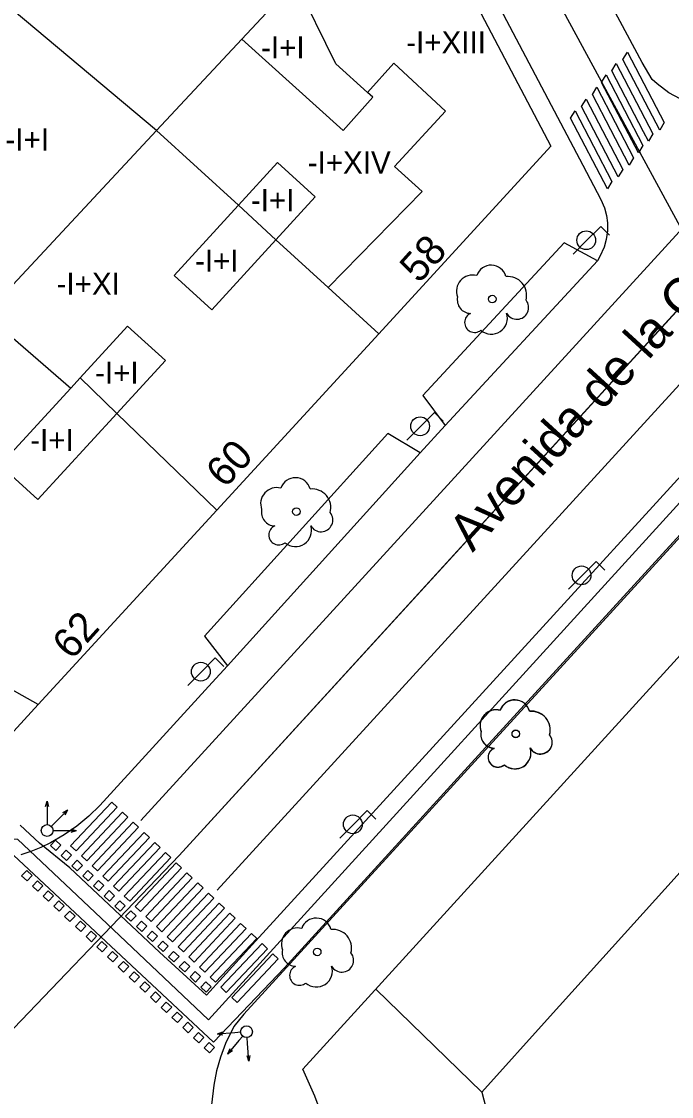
# Model space of a CAD drawing. Extents: x 282771 to 285132, y 4823109 to 4825496.
# Drawn here: x 284261.2 to 284305.3, y 4823504.4 to 4823577.3 of the extents above; entities that cross this region are included whole.
import ezdxf

# ---------------------------------------------------------------- set-up
doc = ezdxf.new("R2010")
doc.units = 0
for name, color, linetype in [('ACERA-BORDILLO', 7, 'Continuous'), ('ARBOL', 7, 'Continuous'), ('CALLE-EJE', 7, 'Continuous'), ('CALLE-TEXTO', 7, 'Continuous'), ('CARRIL-BICI-AREA', 7, 'Continuous'), ('CARRIL-BICI-EJE', 7, 'Continuous'), ('COLEGIO-AREA', 7, 'Continuous'), ('EDIFICIO', 7, 'Continuous'), ('FAROLA', 7, 'Continuous'), ('INTERIOR-EDIFICIO', 7, 'Continuous'), ('MEDIANERA', 7, 'Continuous'), ('NUM-PORTAL', 7, 'Continuous'), ('PASO-PEATONES', 7, 'Continuous'), ('SEMAFORO', 7, 'Continuous'), ('SENAL-VIARIA', 7, 'Continuous'), ('TXT-ALTURA-EDIFICIO', 7, 'Continuous')]:
    doc.layers.add(name, color=color, linetype=linetype)

msp = doc.modelspace()

# ---------------------------------------------------------------- linework, layer by layer
at = {"layer": 'ACERA-BORDILLO'}
for points in [[(284311.526, 4823577.891), (284312.436, 4823575.176), (284310.124, 4823572.582), (284309.774, 4823572.202), (284308.871, 4823571.849), (284308.39, 4823571.801), (284307.466, 4823571.82), (284306.691, 4823571.82), (284305.842, 4823572.004), (284305.066, 4823572.411), (284304.291, 4823573.02), (284303.94, 4823573.334), (284303.253, 4823574.476), (284270.046, 4823636.392)], [(284270.337, 4823622.329), (284299.232, 4823567.514), (284300.457, 4823565.19), (284300.699, 4823564.633), (284300.844, 4823564.098), (284300.91, 4823563.596), (284300.91, 4823563.054), (284300.829, 4823562.476), (284300.679, 4823561.956), (284300.388, 4823561.331), (284300.238, 4823561.026), (284297.979, 4823562.26), (284288.389, 4823551.908), (284289.901, 4823549.857), (284288.215, 4823548.012), (284286.029, 4823549.326), (284273.601, 4823535.58), (284275.16, 4823533.579), (284274.119, 4823532.44), (284266.507, 4823524.095), (284265.761, 4823523.377), (284264.953, 4823522.705), (284264.075, 4823522.104), (284263.147, 4823521.567), (284262.5, 4823521.255), (284261.835, 4823520.981), (284261.155, 4823520.744)], [(284409.685, 4823606.565), (284349.652, 4823587.674), (284348.853, 4823587.393), (284348.068, 4823587.059), (284347.304, 4823586.672), (284346.565, 4823586.234), (284345.857, 4823585.749), (284345.184, 4823585.219), (284344.549, 4823584.649), (284343.958, 4823584.042), (284276.266, 4823509.959), (284275.575, 4823509.113), (284275.024, 4823507.957), (284274.688, 4823507.042), (284274.413, 4823506.099), (284274.22, 4823505.129), (284274.074, 4823503.815)]]:
    msp.add_lwpolyline(points, dxfattribs=at)
at = {"layer": 'ARBOL'}
for centre in [(284293.102, 4823558.436), (284279.827, 4823544.028), (284294.697, 4823528.97), (284294.697, 4823528.95), (284281.237, 4823514.17)]:
    msp.add_circle(centre, 0.255, dxfattribs=at)
for centre, radius, start, end in [((284293.032, 4823559.696), 1.038, 15.64228, 161.38435), ((284291.772, 4823558.966), 1.097, 75.4318, 200.55608), ((284294.162, 4823558.696), 1.272, 345.03273, 95.79925), ((284291.662, 4823558.396), 0.935, 168.59898, 268.13236), ((284294.772, 4823557.866), 0.797, 208.96246, 38.99103), ((284291.902, 4823556.846), 0.672, 113.73672, 309.4725), ((284293.042, 4823557.146), 1.086, 228.95447, 17.92796), ((284279.757, 4823545.288), 1.038, 15.64228, 161.38435), ((284278.497, 4823544.558), 1.097, 75.4318, 200.55608), ((284280.887, 4823544.288), 1.272, 345.03273, 95.79925), ((284278.387, 4823543.988), 0.935, 168.59898, 268.13236), ((284281.497, 4823543.458), 0.797, 208.96246, 38.99103), ((284278.627, 4823542.438), 0.672, 113.73672, 309.4725), ((284279.767, 4823542.738), 1.086, 228.95447, 17.92796), ((284294.627, 4823530.23), 1.038, 15.64228, 161.38435), ((284294.627, 4823530.21), 1.038, 15.64228, 161.38435), ((284293.367, 4823529.5), 1.097, 75.4318, 200.55608), ((284293.367, 4823529.48), 1.097, 75.4318, 200.55608), ((284295.757, 4823529.23), 1.272, 345.03273, 95.79925), ((284295.757, 4823529.21), 1.272, 345.03273, 95.79925), ((284293.257, 4823528.93), 0.935, 168.59898, 268.13236), ((284293.257, 4823528.91), 0.935, 168.59898, 268.13236), ((284296.367, 4823528.4), 0.797, 208.96246, 38.99103), ((284296.367, 4823528.38), 0.797, 208.96246, 38.99103), ((284293.497, 4823527.38), 0.672, 113.73672, 309.4725), ((284293.497, 4823527.36), 0.672, 113.73672, 309.4725), ((284294.637, 4823527.68), 1.086, 228.95447, 17.92796), ((284294.637, 4823527.66), 1.086, 228.95447, 17.92796), ((284281.167, 4823515.43), 1.038, 15.64228, 161.38435), ((284279.907, 4823514.7), 1.097, 75.4318, 200.55608), ((284282.297, 4823514.43), 1.272, 345.03273, 95.79925), ((284279.797, 4823514.13), 0.935, 168.59898, 268.13236), ((284282.907, 4823513.6), 0.797, 208.96246, 38.99103), ((284280.037, 4823512.58), 0.672, 113.73672, 309.4725), ((284281.177, 4823512.88), 1.086, 228.95447, 17.92796)]:
    msp.add_arc(centre, radius, start, end, dxfattribs=at)
at = {"layer": 'CALLE-EJE'}
for points in [[(284263.797, 4823640.879), (284307.693, 4823559.92)], [(284307.693, 4823559.92), (284271.874, 4823520.72), (284258.097, 4823506.327), (284245.476, 4823492.711)]]:
    msp.add_lwpolyline(points, dxfattribs=at)
at = {"layer": 'CARRIL-BICI-AREA'}
for points in [[(284260.644, 4823520.74), (284274.212, 4823508.051), (284279.026, 4823513.103), (284293.348, 4823528.804), (284310.654, 4823547.73), (284331.136, 4823570.156), (284343.531, 4823584.357), (284344.589, 4823585.481), (284345.681, 4823586.377), (284347.11, 4823587.052), (284350.443, 4823588.124), (284401.327, 4823603.978), (284398.813, 4823613.239), (284399.079, 4823613.731)], [(284346.712, 4823588.768), (284345.98, 4823588.508), (284345.263, 4823588.199), (284344.563, 4823587.843), (284343.888, 4823587.441), (284343.24, 4823586.995), (284342.623, 4823586.509), (284342.043, 4823585.986), (284341.501, 4823585.43), (284277.055, 4823514.898), (284273.742, 4823511.239), (284270.536, 4823514.147), (284264.465, 4823519.878), (284262.421, 4823521.543)], [(284262.421, 4823521.543), (284261.106, 4823522.759)]]:
    msp.add_lwpolyline(points, dxfattribs=at)
at = {"layer": 'CARRIL-BICI-EJE'}
msp.add_lwpolyline([(284215.265, 4823570.549), (284218.177, 4823566.097), (284221.975, 4823559.827), (284223.35, 4823557.329), (284224.049, 4823554.812), (284224.678, 4823551.292), (284234.479, 4823534.812), (284238.542, 4823529.486), (284241.361, 4823526.526), (284243.527, 4823525.081), (284246.137, 4823523.869), (284251.682, 4823522.843), (284256.364, 4823522.19), (284260.921, 4823521.817), (284267.397, 4823515.687), (284273.876, 4823509.571), (284342.869, 4823585.356), (284344.418, 4823586.702), (284346.824, 4823588.007), (284349.882, 4823588.905)], dxfattribs=at)
at = {"layer": 'COLEGIO-AREA'}
msp.add_lwpolyline([(284281.907, 4823502.13), (284281.067, 4823504.39), (284280.267, 4823506.23), (284335.666, 4823567.029), (284344.755, 4823557.079), (284313.966, 4823522.99), (284311.176, 4823525.51), (284304.796, 4823518.43), (284297.037, 4823509.82), (284292.397, 4823504.67), (284292.777, 4823503.19)], dxfattribs=at)
at = {"layer": 'EDIFICIO'}
for points in [[(284274.437, 4823544.129), (284262.327, 4823530.95), (284257.307, 4823525.49), (284247.387, 4823526.86), (284241.067, 4823537.3), (284226.927, 4823560.659), (284232.977, 4823571.379), (284242.807, 4823588.789), (284252.607, 4823606.169), (284262.347, 4823623.549), (284266.857, 4823625.589), (284288.747, 4823584.619), (284297.077, 4823568.809), (284285.407, 4823556.089), (284274.437, 4823544.129)], [(284281.907, 4823502.13), (284281.067, 4823504.39), (284280.267, 4823506.23), (284335.666, 4823567.029), (284344.756, 4823557.079)], [(284344.756, 4823557.079), (284313.966, 4823522.99), (284311.176, 4823525.51), (284304.796, 4823518.43), (284297.037, 4823509.82), (284292.397, 4823504.67), (284292.777, 4823503.19)]]:
    msp.add_lwpolyline(points, dxfattribs=at)
at = {"layer": 'FAROLA'}
for p, q in [((284300.453, 4823563.354), (284299.513, 4823562.424)), ((284301.043, 4823562.764), (284300.453, 4823563.354)), ((284299.513, 4823562.424), (284298.583, 4823561.484)), ((284289.192, 4823550.74), (284288.252, 4823549.81)), ((284289.782, 4823550.15), (284289.192, 4823550.74)), ((284288.252, 4823549.81), (284287.322, 4823548.87)), ((284300.136, 4823540.635), (284299.196, 4823539.705)), ((284300.726, 4823540.045), (284300.136, 4823540.635)), ((284299.196, 4823539.705), (284298.266, 4823538.765)), ((284274.328, 4823534.104), (284273.388, 4823533.174)), ((284274.918, 4823533.514), (284274.328, 4823534.104)), ((284273.388, 4823533.174), (284272.458, 4823532.234)), ((284284.631, 4823523.753), (284283.691, 4823522.823)), ((284285.221, 4823523.163), (284284.631, 4823523.753)), ((284283.691, 4823522.823), (284282.761, 4823521.883))]:
    msp.add_line(p, q, dxfattribs=at)
for centre in [(284299.473, 4823562.424), (284288.212, 4823549.81), (284299.156, 4823539.705), (284273.348, 4823533.174), (284283.651, 4823522.823)]:
    msp.add_circle(centre, 0.637, dxfattribs=at)
at = {"layer": 'INTERIOR-EDIFICIO'}
for points in [[(284258.767, 4823557.469), (284270.347, 4823569.869), (284276.127, 4823576.059), (284282.987, 4823569.869), (284285.017, 4823572.119), (284284.647, 4823572.439), (284282.497, 4823574.379), (284279.767, 4823579.959), (284273.307, 4823591.399), (284272.167, 4823593.879), (284273.097, 4823594.309), (284266.297, 4823609.079), (284264.847, 4823606.509), (284261.764, 4823601.057), (284259.582, 4823602.275)], [(284275.877, 4823564.779), (284271.537, 4823560.039), (284274.097, 4823557.709), (284278.44, 4823562.464), (284281.097, 4823565.359), (284278.537, 4823567.689), (284275.892, 4823564.796), (284275.877, 4823564.779)], [(284264.537, 4823552.399), (284265.177, 4823553.099), (284268.387, 4823556.609), (284270.947, 4823554.269), (284267.665, 4823550.689), (284262.307, 4823544.839), (284259.747, 4823547.179), (284264.537, 4823552.399)]]:
    msp.add_lwpolyline(points, dxfattribs=at)
at = {"layer": 'MEDIANERA'}
for points in [[(284276.127, 4823576.059), (284279.767, 4823579.959), (284286.635, 4823583.523)], [(284281.99, 4823559.213), (284278.44, 4823562.464), (284275.892, 4823564.796), (284270.347, 4823569.869), (284259.137, 4823579.279), (284256.183, 4823580.999)], [(284284.647, 4823572.439), (284286.427, 4823574.429), (284289.937, 4823571.179), (284286.477, 4823567.429), (284288.347, 4823565.729), (284281.99, 4823559.213)], [(284250.737, 4823564.329), (284258.725, 4823557.424), (284264.537, 4823552.399)], [(284281.99, 4823559.213), (284285.407, 4823556.089)], [(284265.177, 4823553.099), (284267.665, 4823550.689), (284274.437, 4823544.129)], [(284262.327, 4823530.95), (284253.866, 4823535.698)], [(284292.397, 4823504.67), (284285.207, 4823511.65)]]:
    msp.add_lwpolyline(points, dxfattribs=at)
at = {"layer": 'PASO-PEATONES'}
for p, q in [((284263.498, 4823521.755), (284263.155, 4823521.392)), ((284263.155, 4823521.392), (284263.518, 4823521.049)), ((284263.862, 4823521.412), (284263.498, 4823521.755)), ((284263.518, 4823521.049), (284263.862, 4823521.412)), ((284264.226, 4823521.069), (284263.882, 4823520.706)), ((284263.882, 4823520.706), (284264.246, 4823520.363)), ((284264.59, 4823520.726), (284264.226, 4823521.069)), ((284264.246, 4823520.363), (284264.59, 4823520.726)), ((284264.954, 4823520.383), (284264.61, 4823520.02)), ((284264.61, 4823520.02), (284264.974, 4823519.677)), ((284265.317, 4823520.041), (284264.954, 4823520.383)), ((284264.974, 4823519.677), (284265.317, 4823520.041)), ((284261.546, 4823519.689), (284261.202, 4823519.325)), ((284261.202, 4823519.325), (284261.566, 4823518.982)), ((284261.909, 4823519.346), (284261.546, 4823519.689)), ((284261.566, 4823518.982), (284261.909, 4823519.346)), ((284265.681, 4823519.698), (284265.338, 4823519.334)), ((284265.338, 4823519.334), (284265.702, 4823518.991)), ((284266.045, 4823519.355), (284265.681, 4823519.698)), ((284265.702, 4823518.991), (284266.045, 4823519.355)), ((284262.273, 4823519.003), (284261.93, 4823518.639)), ((284261.93, 4823518.639), (284262.294, 4823518.296)), ((284262.637, 4823518.66), (284262.273, 4823519.003)), ((284262.294, 4823518.296), (284262.637, 4823518.66)), ((284266.409, 4823519.012), (284266.066, 4823518.648)), ((284266.066, 4823518.648), (284266.43, 4823518.306)), ((284266.773, 4823518.669), (284266.409, 4823519.012)), ((284266.43, 4823518.306), (284266.773, 4823518.669)), ((284263.001, 4823518.317), (284262.658, 4823517.954)), ((284262.658, 4823517.954), (284263.022, 4823517.611)), ((284263.365, 4823517.974), (284263.001, 4823518.317)), ((284263.022, 4823517.611), (284263.365, 4823517.974)), ((284267.137, 4823518.326), (284266.794, 4823517.963)), ((284266.794, 4823517.963), (284267.157, 4823517.62)), ((284267.501, 4823517.983), (284267.137, 4823518.326)), ((284267.157, 4823517.62), (284267.501, 4823517.983)), ((284263.729, 4823517.631), (284263.386, 4823517.268)), ((284263.386, 4823517.268), (284263.749, 4823516.925)), ((284264.093, 4823517.288), (284263.729, 4823517.631)), ((284263.749, 4823516.925), (284264.093, 4823517.288)), ((284264.457, 4823516.945), (284264.113, 4823516.582)), ((284264.821, 4823516.603), (284264.457, 4823516.945)), ((284267.865, 4823517.64), (284267.521, 4823517.277)), ((284267.521, 4823517.277), (284267.885, 4823516.934)), ((284268.229, 4823517.297), (284267.865, 4823517.64)), ((284267.885, 4823516.934), (284268.229, 4823517.297)), ((284268.593, 4823516.954), (284268.249, 4823516.591)), ((284268.956, 4823516.612), (284268.593, 4823516.954)), ((284264.113, 4823516.582), (284264.477, 4823516.239)), ((284264.477, 4823516.239), (284264.821, 4823516.603)), ((284265.185, 4823516.26), (284264.841, 4823515.896)), ((284265.548, 4823515.917), (284265.185, 4823516.26)), ((284268.249, 4823516.591), (284268.613, 4823516.248)), ((284268.613, 4823516.248), (284268.956, 4823516.612)), ((284269.32, 4823516.269), (284268.977, 4823515.905)), ((284269.684, 4823515.926), (284269.32, 4823516.269)), ((284264.841, 4823515.896), (284265.205, 4823515.553)), ((284265.205, 4823515.553), (284265.548, 4823515.917)), ((284265.912, 4823515.574), (284265.569, 4823515.21)), ((284266.276, 4823515.231), (284265.912, 4823515.574)), ((284268.977, 4823515.905), (284269.341, 4823515.562)), ((284269.341, 4823515.562), (284269.684, 4823515.926)), ((284270.048, 4823515.583), (284269.705, 4823515.219)), ((284270.412, 4823515.24), (284270.048, 4823515.583)), ((284265.569, 4823515.21), (284265.933, 4823514.867)), ((284265.933, 4823514.867), (284266.276, 4823515.231)), ((284266.64, 4823514.888), (284266.297, 4823514.525)), ((284267.004, 4823514.545), (284266.64, 4823514.888)), ((284269.705, 4823515.219), (284270.069, 4823514.877)), ((284270.069, 4823514.877), (284270.412, 4823515.24)), ((284270.776, 4823514.897), (284270.433, 4823514.534)), ((284271.14, 4823514.554), (284270.776, 4823514.897)), ((284266.297, 4823514.525), (284266.661, 4823514.182)), ((284266.661, 4823514.182), (284267.004, 4823514.545)), ((284267.368, 4823514.202), (284267.025, 4823513.839)), ((284267.732, 4823513.859), (284267.368, 4823514.202)), ((284270.433, 4823514.534), (284270.796, 4823514.191)), ((284270.796, 4823514.191), (284271.14, 4823514.554)), ((284271.504, 4823514.211), (284271.16, 4823513.848)), ((284271.868, 4823513.868), (284271.504, 4823514.211)), ((284267.025, 4823513.839), (284267.388, 4823513.496)), ((284267.388, 4823513.496), (284267.732, 4823513.859)), ((284268.096, 4823513.516), (284267.752, 4823513.153)), ((284268.46, 4823513.174), (284268.096, 4823513.516)), ((284271.16, 4823513.848), (284271.524, 4823513.505)), ((284271.524, 4823513.505), (284271.868, 4823513.868)), ((284272.231, 4823513.526), (284271.888, 4823513.162)), ((284272.595, 4823513.183), (284272.231, 4823513.526)), ((284267.752, 4823513.153), (284268.116, 4823512.81)), ((284268.116, 4823512.81), (284268.46, 4823513.174)), ((284268.824, 4823512.831), (284268.48, 4823512.467)), ((284269.187, 4823512.488), (284268.824, 4823512.831)), ((284271.888, 4823513.162), (284272.252, 4823512.819)), ((284272.252, 4823512.819), (284272.595, 4823513.183)), ((284272.959, 4823512.84), (284272.616, 4823512.476)), ((284273.323, 4823512.497), (284272.959, 4823512.84)), ((284268.48, 4823512.467), (284268.844, 4823512.124)), ((284268.844, 4823512.124), (284269.187, 4823512.488)), ((284269.551, 4823512.145), (284269.208, 4823511.781)), ((284269.915, 4823511.802), (284269.551, 4823512.145)), ((284272.616, 4823512.476), (284272.98, 4823512.133)), ((284272.98, 4823512.133), (284273.323, 4823512.497)), ((284273.687, 4823512.154), (284273.344, 4823511.791)), ((284274.051, 4823511.811), (284273.687, 4823512.154)), ((284269.208, 4823511.781), (284269.572, 4823511.439)), ((284269.572, 4823511.439), (284269.915, 4823511.802)), ((284270.279, 4823511.459), (284269.936, 4823511.096)), ((284269.936, 4823511.096), (284270.3, 4823510.753)), ((284270.643, 4823511.116), (284270.279, 4823511.459)), ((284270.3, 4823510.753), (284270.643, 4823511.116)), ((284273.344, 4823511.791), (284273.708, 4823511.448)), ((284273.708, 4823511.448), (284274.051, 4823511.811)), ((284271.007, 4823510.773), (284270.664, 4823510.41)), ((284270.664, 4823510.41), (284271.027, 4823510.067)), ((284271.371, 4823510.43), (284271.007, 4823510.773)), ((284271.027, 4823510.067), (284271.371, 4823510.43)), ((284271.735, 4823510.088), (284271.391, 4823509.724)), ((284271.391, 4823509.724), (284271.755, 4823509.381)), ((284272.099, 4823509.745), (284271.735, 4823510.088)), ((284271.755, 4823509.381), (284272.099, 4823509.745)), ((284272.463, 4823509.402), (284272.119, 4823509.038)), ((284272.119, 4823509.038), (284272.483, 4823508.695)), ((284272.826, 4823509.059), (284272.463, 4823509.402)), ((284272.483, 4823508.695), (284272.826, 4823509.059)), ((284273.19, 4823508.716), (284272.847, 4823508.353)), ((284272.847, 4823508.353), (284273.211, 4823508.01)), ((284273.554, 4823508.373), (284273.19, 4823508.716)), ((284273.211, 4823508.01), (284273.554, 4823508.373)), ((284273.918, 4823508.03), (284273.575, 4823507.667)), ((284273.575, 4823507.667), (284273.939, 4823507.324)), ((284274.282, 4823507.687), (284273.918, 4823508.03)), ((284273.939, 4823507.324), (284274.282, 4823507.687))]:
    msp.add_line(p, q, dxfattribs=at)
for points in [[(284304.45, 4823569.898), (284301.959, 4823574.681), (284302.262, 4823575.181), (284304.753, 4823570.398)], [(284303.354, 4823569.775), (284301.197, 4823573.917), (284301.5, 4823574.417), (284303.991, 4823569.635), (284303.695, 4823569.147)], [(284303.006, 4823568.348), (284300.515, 4823573.13), (284300.534, 4823573.162), (284300.818, 4823573.63), (284303.309, 4823568.848)], [(284302.384, 4823567.514), (284299.893, 4823572.296), (284300.196, 4823572.796), (284302.687, 4823568.014)], [(284301.644, 4823566.716), (284299.153, 4823571.499), (284299.457, 4823571.999), (284301.947, 4823567.216)], [(284300.905, 4823565.918), (284298.414, 4823570.701), (284298.717, 4823571.201), (284301.208, 4823566.418)], [(284267.676, 4823523.993), (284264.886, 4823521.032), (284264.522, 4823521.374), (284267.312, 4823524.336)], [(284268.404, 4823523.307), (284265.613, 4823520.346), (284265.249, 4823520.689), (284268.04, 4823523.65)], [(284269.132, 4823522.622), (284266.341, 4823519.66), (284265.977, 4823520.003), (284268.768, 4823522.965)], [(284269.86, 4823521.936), (284267.069, 4823518.974), (284266.705, 4823519.317), (284269.496, 4823522.279)], [(284270.587, 4823521.25), (284267.797, 4823518.288), (284267.433, 4823518.631), (284270.223, 4823521.593)], [(284271.315, 4823520.564), (284268.525, 4823517.603), (284268.161, 4823517.946), (284270.951, 4823520.907)], [(284272.043, 4823519.878), (284269.252, 4823516.917), (284268.888, 4823517.26), (284271.679, 4823520.221)], [(284272.771, 4823519.193), (284269.98, 4823516.231), (284269.616, 4823516.574), (284272.407, 4823519.536)], [(284273.499, 4823518.507), (284270.708, 4823515.545), (284270.344, 4823515.888), (284273.135, 4823518.85)], [(284274.226, 4823517.821), (284271.436, 4823514.86), (284271.072, 4823515.202), (284273.862, 4823518.164)], [(284274.954, 4823517.135), (284272.164, 4823514.174), (284271.8, 4823514.517), (284274.59, 4823517.478)], [(284275.682, 4823516.45), (284272.891, 4823513.488), (284272.527, 4823513.831), (284275.318, 4823516.792)], [(284276.41, 4823515.764), (284273.619, 4823512.802), (284273.255, 4823513.145), (284276.046, 4823516.107)], [(284277.138, 4823515.078), (284274.347, 4823512.116), (284273.983, 4823512.459), (284276.774, 4823515.421)], [(284277.865, 4823514.392), (284275.075, 4823511.431), (284274.711, 4823511.773), (284277.501, 4823514.735)], [(284278.593, 4823513.706), (284275.803, 4823510.745), (284275.439, 4823511.088), (284278.229, 4823514.049)]]:
    msp.add_lwpolyline(points, close=True, dxfattribs=at)
at = {"layer": 'SEMAFORO'}
for p, q in [((284262.828, 4823524.023), (284262.928, 4823524.403)), ((284262.928, 4823524.403), (284262.928, 4823523.203)), ((284262.928, 4823524.403), (284263.028, 4823524.023)), ((284263.488, 4823522.963), (284264.338, 4823523.813)), ((284263.988, 4823523.623), (284264.338, 4823523.813)), ((284264.148, 4823523.463), (284264.338, 4823523.813)), ((284262.928, 4823523.203), (284262.928, 4823522.803)), ((284263.208, 4823522.683), (284263.488, 4823522.963)), ((284263.328, 4823522.403), (284263.728, 4823522.403)), ((284263.728, 4823522.403), (284264.928, 4823522.403)), ((284264.548, 4823522.503), (284264.928, 4823522.403)), ((284264.548, 4823522.303), (284264.928, 4823522.403)), ((284274.824, 4823508.728), (284274.453, 4823508.598)), ((284275.649, 4823508.695), (284274.453, 4823508.598)), ((284274.84, 4823508.529), (284274.453, 4823508.598)), ((284276.048, 4823508.727), (284275.649, 4823508.695)), ((284276.19, 4823508.458), (284275.934, 4823508.156)), ((284276.512, 4823507.962), (284276.479, 4823508.361)), ((284275.934, 4823508.156), (284275.156, 4823507.24)), ((284275.317, 4823507.604), (284275.156, 4823507.24)), ((284275.489, 4823507.458), (284275.156, 4823507.24)), ((284276.609, 4823506.766), (284276.512, 4823507.962)), ((284276.609, 4823506.766), (284276.478, 4823507.137)), ((284276.678, 4823507.153), (284276.609, 4823506.766))]:
    msp.add_line(p, q, dxfattribs=at)
for centre in [(284262.928, 4823522.403), (284276.447, 4823508.76)]:
    msp.add_circle(centre, 0.4, dxfattribs=at)
at = {"layer": 'SENAL-VIARIA'}
for points in [[(284327.297, 4823586.564), (284269.291, 4823523.08)], [(284335.218, 4823584.857), (284274.458, 4823518.359)], [(284271.874, 4823520.72), (284329.881, 4823584.203)], [(284300.238, 4823561.026), (284289.901, 4823549.857)], [(284288.215, 4823548.012), (284275.16, 4823533.58)]]:
    msp.add_lwpolyline(points, dxfattribs=at)

# ---------------------------------------------------------------- texts
at = {"layer": 'CALLE-TEXTO'}
msp.add_text('Avenida de la Constitución', height=2.5, rotation=47.58145, dxfattribs=at).set_placement((284291.766, 4823541.216))
at = {"layer": 'NUM-PORTAL'}
for s, rotation, p in [('58', 48.00004, (284288.14, 4823559.437)), ('60', 47.02865, (284274.982, 4823545.55)), ('62', 48.00004, (284264.594, 4823533.904))]:
    msp.add_text(s, height=2, rotation=rotation, dxfattribs=at).set_placement(p)
at = {"layer": 'TXT-ALTURA-EDIFICIO'}
for s, p in [('-I+I', (284277.427, 4823574.749)), ('-I+XIII', (284287.268, 4823575.099)), ('-I+I', (284260.103, 4823568.509)), ('-I+XIV', (284280.59, 4823566.949)), ('-I+I', (284276.742, 4823564.389)), ('-I+I', (284272.95, 4823560.286)), ('-I+XI', (284263.569, 4823558.729)), ('-I+I', (284266.173, 4823552.696)), ('-I+I', (284261.781, 4823548.134))]:
    msp.add_text(s, height=1.5, rotation=0.00004, dxfattribs=at).set_placement(p)

doc.saveas('drawing.dxf')
